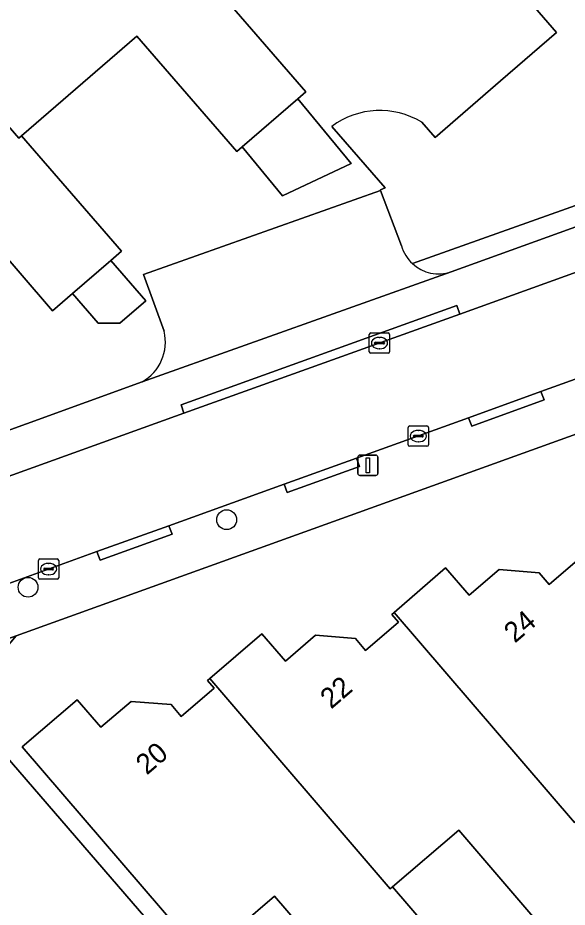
# Model space of a CAD drawing. Extents: x 157320 to 158835, y 386650 to 388491.
# Drawn here: x 157790.02 to 157817.08, y 388022.49 to 388066.33 of the extents above; entities that cross this region are included whole.
import ezdxf

# ---------------------------------------------------------------- set-up
doc = ezdxf.new("R2010")
doc.units = 0
for name, color, linetype in [('IMGEO_Boom', 7, 'Continuous'), ('IMGEO_Erf', 7, 'Continuous'), ('IMGEO_Kolk', 7, 'Continuous'), ('IMGEO_Lichtmast', 7, 'Continuous'), ('IMGEO_Pand', 7, 'Continuous'), ('IMGEO_Pand_nummerreeks', 7, 'Continuous'), ('IMGEO_Parkeervlak_open', 7, 'Continuous'), ('IMGEO_Rijbaan_lokaal_open', 7, 'Continuous'), ('IMGEO_Voetpad_open', 7, 'Continuous')]:
    doc.layers.add(name, color=color, linetype=linetype)

msp = doc.modelspace()

# ---------------------------------------------------------------- linework, layer by layer
at = {"layer": 'IMGEO_Boom'}
for centre in [(157800.307, 388041.588), (157790.528, 388038.258)]:
    msp.add_circle(centre, 0.489, dxfattribs=at)
at = {"layer": 'IMGEO_Erf'}
for points in [[(157809.917, 388061.18), (157810.572, 388060.425), (157813.8, 388063.22), (157816.553, 388065.604), (157811.734, 388071.168), (157808.9, 388068.72), (157803.995, 388074.403), (157798.32, 388069.504), (157804.21, 388062.68), (157803.809, 388062.333), (157806.44, 388059.144), (157803.055, 388057.551), (157801.067, 388059.96), (157800.805, 388059.733), (157795.879, 388065.423)], [(157811.369, 388053.802), (157858.99, 388071.036)], [(157833.86, 388067.24), (157829.47, 388063.43), (157827.596, 388065.605), (157826, 388064.23), (157826.22, 388063.975), (157825.385, 388063.255), (157825.165, 388063.51), (157822.912, 388061.569), (157823.493, 388060.894), (157819.09, 388057.1), (157818.73, 388057.516), (157809.452, 388054.214)], [(157795.879, 388065.423), (157790.204, 388060.51), (157795.13, 388054.82), (157794.61, 388054.372), (157796.329, 388052.375), (157795.044, 388051.268), (157793.976, 388051.275), (157792.715, 388052.74), (157791.726, 388051.888), (157786.833, 388057.568), (157780.88, 388052.44), (157775.58, 388058.55), (157779.99, 388062.36), (157780.565, 388061.694), (157782.736, 388063.568), (157782.507, 388063.833), (157783.405, 388064.609), (157783.635, 388064.344), (157785.245, 388065.734), (157784.67, 388066.4)], [(157872.203, 388052.525), (157872.108, 388052.666), (157864.749, 388062.866), (157863.027, 388062.219), (157789.935, 388035.857), (157787.918, 388033.48), (157787.622, 388032.011), (157805.73, 388011.032), (157799.757, 388008.806), (157779.578, 388032.104), (157761.484, 388053.009), (157758.247, 388056.749)], [(157797.229, 388050.876), (157796.209, 388053.675), (157807.887, 388057.821), (157807.875, 388057.852), (157808.118, 388057.939), (157805.483, 388060.971)], [(157787.67, 388045.314), (157796.141, 388048.381)], [(157807.401, 388017.503), (157802.67, 388023.025), (157799.15, 388020.01), (157790.23, 388030.39), (157792.95, 388032.71), (157794.117, 388031.355), (157795.601, 388032.633), (157797.568, 388032.472), (157798.067, 388031.894), (157799.688, 388033.289), (157799.36, 388033.67), (157799.473, 388033.767), (157802.04, 388035.97), (157803.203, 388034.616), (157804.686, 388035.89), (157806.65, 388035.726), (157807.146, 388035.148), (157808.767, 388036.54), (157808.44, 388036.92), (157808.557, 388037.021), (157811.09, 388039.22), (157812.251, 388037.867), (157813.734, 388039.139), (157815.697, 388038.975), (157816.193, 388038.397), (157817.812, 388039.787)], [(157816.467, 388020.77), (157811.742, 388026.285), (157808.48, 388023.491), (157810.982, 388020.57)]]:
    msp.add_lwpolyline(points, dxfattribs=at)
for centre, radius, start, end in [((157807.855, 388057.787), 3.971, 58.713, 126.6844), ((157810.754, 388055.608), 1.908, 226.9486, 288.7925), ((157795.037, 388050.347), 2.255, 299.3143, 13.5643)]:
    msp.add_arc(centre, radius, start, end, dxfattribs=at)
at = {"layer": 'IMGEO_Kolk'}
for p, q in [((157807.332, 388049.867), (157807.332, 388050.719)), ((157807.407, 388050.793), (157808.259, 388050.793)), ((157808.333, 388050.719), (157808.333, 388049.867)), ((157807.591, 388050.287), (157807.591, 388050.299)), ((157807.634, 388050.336), (157808.032, 388050.336)), ((157807.82, 388050.573), (157807.845, 388050.573)), ((157808.075, 388050.299), (157808.075, 388050.287)), ((157808.029, 388050.25), (157807.631, 388050.25)), ((157807.843, 388050.013), (157807.818, 388050.013)), ((157808.259, 388049.793), (157807.407, 388049.793)), ((157809.245, 388045.284), (157809.245, 388046.136)), ((157809.32, 388046.21), (157810.172, 388046.21)), ((157809.733, 388045.99), (157809.758, 388045.99)), ((157810.246, 388046.136), (157810.246, 388045.284)), ((157809.504, 388045.704), (157809.504, 388045.716)), ((157809.942, 388045.667), (157809.544, 388045.667)), ((157809.547, 388045.753), (157809.945, 388045.753)), ((157809.988, 388045.716), (157809.988, 388045.704)), ((157810.172, 388045.21), (157809.32, 388045.21)), ((157809.756, 388045.43), (157809.731, 388045.43)), ((157791.038, 388038.726), (157791.038, 388039.578)), ((157791.113, 388039.652), (157791.965, 388039.652)), ((157791.526, 388039.432), (157791.551, 388039.432)), ((157792.039, 388039.578), (157792.039, 388038.726)), ((157791.297, 388039.146), (157791.297, 388039.158)), ((157791.735, 388039.109), (157791.337, 388039.109)), ((157791.34, 388039.195), (157791.738, 388039.195)), ((157791.549, 388038.872), (157791.524, 388038.872)), ((157791.781, 388039.158), (157791.781, 388039.146)), ((157791.965, 388038.652), (157791.113, 388038.652))]:
    msp.add_line(p, q, dxfattribs=at)
for points in [[(157807.332, 388049.867), (157807.332, 388050.719)], [(157807.407, 388050.793), (157808.259, 388050.793)], [(157808.333, 388050.719), (157808.333, 388049.867)], [(157808.259, 388049.793), (157807.407, 388049.793)], [(157809.245, 388045.284), (157809.245, 388046.136)], [(157809.32, 388046.21), (157810.172, 388046.21)], [(157810.246, 388046.136), (157810.246, 388045.284)], [(157810.172, 388045.21), (157809.32, 388045.21)], [(157791.038, 388038.726), (157791.038, 388039.578)], [(157791.113, 388039.652), (157791.965, 388039.652)], [(157792.039, 388039.578), (157792.039, 388038.726)], [(157791.965, 388038.652), (157791.113, 388038.652)]]:
    msp.add_lwpolyline(points, dxfattribs=at)
for centre, radius, start, end in [((157807.409, 388050.717), 0.0765, 91.552, 178.448), ((157807.409, 388050.717), 0.0765, 91.552, 178.448), ((157808.257, 388050.717), 0.0765, 1.552, 88.448), ((157808.257, 388050.717), 0.0765, 1.552, 88.448), ((157807.631, 388050.296), 0.0403, 85.8775, 175.7526), ((157807.628, 388050.286), 0.0366, 178.938, 274.7102), ((157808.032, 388050.293), 0.043, 264.8664, 352.4533), ((157808.036, 388050.298), 0.0386, 1.7309, 96.639), ((157807.409, 388049.869), 0.0765, 181.552, 268.448), ((157807.409, 388049.869), 0.0765, 181.552, 268.448), ((157808.257, 388049.869), 0.0765, 271.552, 358.448), ((157808.257, 388049.869), 0.0765, 271.552, 358.448), ((157809.322, 388046.134), 0.0765, 91.552, 178.448), ((157809.322, 388046.134), 0.0765, 91.552, 178.448), ((157810.17, 388046.134), 0.0765, 1.552, 88.448), ((157810.17, 388046.134), 0.0765, 1.552, 88.448), ((157809.544, 388045.713), 0.0403, 85.8775, 175.7526), ((157809.541, 388045.703), 0.0366, 178.938, 274.7102), ((157809.945, 388045.71), 0.043, 264.8664, 352.4533), ((157809.949, 388045.715), 0.0386, 1.7309, 96.639), ((157809.322, 388045.286), 0.0765, 181.552, 268.448), ((157809.322, 388045.286), 0.0765, 181.552, 268.448), ((157810.17, 388045.286), 0.0765, 271.552, 358.448), ((157810.17, 388045.286), 0.0765, 271.552, 358.448), ((157791.115, 388039.576), 0.0765, 91.552, 178.448), ((157791.115, 388039.576), 0.0765, 91.552, 178.448), ((157791.963, 388039.576), 0.0765, 1.552, 88.448), ((157791.963, 388039.576), 0.0765, 1.552, 88.448), ((157791.337, 388039.155), 0.0403, 85.8775, 175.7526), ((157791.334, 388039.145), 0.0366, 178.938, 274.7102), ((157791.738, 388039.152), 0.043, 264.8664, 352.4533), ((157791.742, 388039.157), 0.0386, 1.7309, 96.639), ((157791.115, 388038.728), 0.0765, 181.552, 268.448), ((157791.115, 388038.728), 0.0765, 181.552, 268.448), ((157791.963, 388038.728), 0.0765, 271.552, 358.448), ((157791.963, 388038.728), 0.0765, 271.552, 358.448)]:
    msp.add_arc(centre, radius, start, end, dxfattribs=at)
for centre, major_axis, ratio, start_param, end_param in [((157807.819, 388050.293), (-0.387, 0.002), 0.722429, 4.712389, 7.853982), ((157807.844, 388050.293), (-0.39, 0.002), 0.717154, 1.570796, 4.712389), ((157809.732, 388045.71), (-0.387, 0.002), 0.722429, 4.712389, 7.853982), ((157809.757, 388045.71), (-0.39, 0.002), 0.717154, 1.570796, 4.712389), ((157791.525, 388039.152), (-0.387, 0.002), 0.722429, 4.712389, 7.853982), ((157791.55, 388039.152), (-0.39, 0.002), 0.717154, 1.570796, 4.712389)]:
    msp.add_ellipse(centre, major_axis=major_axis, ratio=ratio, start_param=start_param, end_param=end_param, dxfattribs=at)
at = {"layer": 'IMGEO_Lichtmast'}
for p, q in [((157806.764, 388043.869), (157806.764, 388044.669)), ((157806.764, 388044.669), (157806.764, 388043.869)), ((157806.864, 388044.769), (157807.654, 388044.769)), ((157807.654, 388044.769), (157806.864, 388044.769)), ((157807.754, 388044.669), (157807.754, 388043.869)), ((157807.754, 388043.869), (157807.754, 388044.669)), ((157807.654, 388043.769), (157806.864, 388043.769)), ((157806.864, 388043.769), (157807.654, 388043.769))]:
    msp.add_line(p, q, dxfattribs=at)
msp.add_lwpolyline([(157807.184, 388044.644), (157807.334, 388044.644), (157807.334, 388043.894), (157807.184, 388043.894), (157807.184, 388044.644)], dxfattribs=at)
for centre, start, end in [((157806.864, 388044.669), 90, 180), ((157806.864, 388044.669), 90, 180), ((157807.654, 388044.669), 0, 90), ((157807.654, 388044.669), 360, 90), ((157806.864, 388043.869), 180, 270), ((157806.864, 388043.869), 180, 270), ((157807.654, 388043.869), 270, 0), ((157807.654, 388043.869), 270, 0)]:
    msp.add_arc(centre, 0.1, start, end, dxfattribs=at)
at = {"layer": 'IMGEO_Pand'}
for points in [[(157825.165, 388063.51), (157825.385, 388063.255), (157826.22, 388063.975), (157826, 388064.23), (157827.596, 388065.605), (157827.719, 388065.711), (157824.299, 388069.68), (157824.419, 388069.784), (157818.298, 388076.89), (157817.887, 388076.694), (157814.81, 388074.03), (157812.28, 388071.64), (157811.734, 388071.168), (157816.553, 388065.604), (157813.8, 388063.22), (157810.572, 388060.425), (157809.917, 388061.18)], [(157809.452, 388054.214), (157818.73, 388057.516), (157819.09, 388057.1), (157823.493, 388060.894), (157822.912, 388061.569), (157825.165, 388063.51)], [(157805.483, 388060.971), (157808.118, 388057.939), (157807.875, 388057.852), (157807.887, 388057.821), (157808.918, 388055.095)]]:
    msp.add_lwpolyline(points, dxfattribs=at)
for points in [[(157798.32, 388069.504), (157798.175, 388069.379), (157794.434, 388073.684), (157794.309, 388073.576), (157792.731, 388072.213), (157792.542, 388072.431), (157791.642, 388071.653), (157791.83, 388071.435), (157789.644, 388069.546), (157789.07, 388070.21), (157784.67, 388066.4), (157785.245, 388065.734), (157785.367, 388065.839), (157790.078, 388060.401), (157790.204, 388060.51), (157795.879, 388065.423), (157800.805, 388059.733), (157801.067, 388059.96), (157803.809, 388062.333), (157804.21, 388062.68)], [(157790.204, 388060.51), (157790.078, 388060.401), (157785.367, 388065.839), (157785.245, 388065.734), (157783.635, 388064.344), (157783.405, 388064.609), (157782.507, 388063.833), (157782.736, 388063.568), (157780.565, 388061.694), (157779.99, 388062.36), (157775.58, 388058.55), (157780.88, 388052.44), (157786.833, 388057.568), (157791.726, 388051.888), (157792.715, 388052.74), (157794.61, 388054.372), (157795.13, 388054.82)], [(157803.809, 388062.333), (157801.067, 388059.96), (157803.055, 388057.551), (157806.44, 388059.144)], [(157794.61, 388054.372), (157792.715, 388052.74), (157793.976, 388051.275), (157795.044, 388051.268), (157796.329, 388052.375)], [(157817.6, 388040.265), (157817.486, 388040.167), (157817.812, 388039.787), (157816.193, 388038.397), (157815.697, 388038.975), (157813.734, 388039.139), (157812.251, 388037.867), (157811.09, 388039.22), (157808.557, 388037.021), (157817.43, 388026.659), (157817.545, 388026.758), (157820.807, 388029.553), (157825.539, 388024.03), (157827.58, 388025.778), (157828.966, 388026.966), (157829.119, 388027.097), (157828.633, 388027.664), (157826.617, 388030.018), (157826.496, 388029.915)], [(157808.557, 388037.021), (157808.44, 388036.92), (157808.767, 388036.54), (157807.146, 388035.148), (157806.65, 388035.726), (157804.686, 388035.89), (157803.203, 388034.616), (157802.04, 388035.97), (157799.473, 388033.767), (157808.364, 388023.392), (157808.48, 388023.491), (157811.742, 388026.285), (157816.467, 388020.77), (157818.013, 388022.095), (157819.808, 388023.632), (157820.047, 388023.837), (157817.545, 388026.758), (157817.43, 388026.659)], [(157799.473, 388033.767), (157799.36, 388033.67), (157799.688, 388033.289), (157798.067, 388031.894), (157797.568, 388032.472), (157795.601, 388032.633), (157794.117, 388031.355), (157792.95, 388032.71), (157790.23, 388030.39), (157799.15, 388020.01), (157802.67, 388023.025), (157807.401, 388017.503), (157810.982, 388020.57), (157808.48, 388023.491), (157808.364, 388023.392)]]:
    msp.add_lwpolyline(points, close=True, dxfattribs=at)
for centre, radius, start, end in [((157807.855, 388057.787), 3.971, 58.713, 126.6844), ((157810.751, 388055.603), 1.902, 195.5067, 226.9359)]:
    msp.add_arc(centre, radius, start, end, dxfattribs=at)
at = {"layer": 'IMGEO_Parkeervlak_open'}
for points in [[(157808.918, 388055.095), (157807.887, 388057.821), (157796.209, 388053.675), (157797.229, 388050.876)], [(157796.141, 388048.381), (157811.369, 388053.802)]]:
    msp.add_lwpolyline(points, dxfattribs=at)
for centre, radius, start, end in [((157810.751, 388055.603), 1.902, 195.5067, 226.9359), ((157810.754, 388055.608), 1.908, 226.9486, 288.7925), ((157795.037, 388050.347), 2.255, 299.3143, 13.5643)]:
    msp.add_arc(centre, radius, start, end, dxfattribs=at)
at = {"layer": 'IMGEO_Rijbaan_lokaal_open'}
for points in [[(157860.371, 388069.272), (157856.8, 388067.984), (157850.463, 388065.692), (157844.764, 388063.624), (157836.799, 388060.75), (157833.226, 388059.466), (157824.127, 388056.162), (157820.568, 388054.882), (157811.783, 388051.723), (157798.203, 388046.846), (157788.356, 388043.287)], [(157815.786, 388047.904), (157821.44, 388049.937), (157825.022, 388051.237), (157830.161, 388053.093), (157833.74, 388054.377), (157839.382, 388056.402), (157842.965, 388057.698), (157848.849, 388059.821), (157852.419, 388061.122), (157858.914, 388063.471), (157862.645, 388064.85), (157863.207, 388065.01), (157863.886, 388065.303), (157864.366, 388065.381)], [(157788.838, 388038.182), (157793.916, 388040.02), (157797.466, 388041.293), (157803.136, 388043.337), (157806.698, 388044.615), (157812.223, 388046.603), (157815.786, 388047.904)]]:
    msp.add_lwpolyline(points, dxfattribs=at)
msp.add_lwpolyline([(157799.757, 388008.806), (157805.73, 388011.032), (157787.622, 388032.011), (157787.918, 388033.48), (157789.935, 388035.857), (157779.578, 388032.104)], close=True, dxfattribs=at)
at = {"layer": 'IMGEO_Voetpad_open'}
for points in [[(157858.99, 388071.036), (157811.369, 388053.802), (157796.141, 388048.381), (157787.67, 388045.314)], [(157788.356, 388043.287), (157798.203, 388046.846), (157798.06, 388047.257), (157811.642, 388052.15), (157811.783, 388051.723), (157820.568, 388054.882), (157820.421, 388055.31), (157823.977, 388056.59), (157824.127, 388056.162), (157833.226, 388059.466), (157833.09, 388059.89), (157836.65, 388061.164), (157836.799, 388060.75), (157844.764, 388063.624), (157844.624, 388064.048), (157850.3, 388066.106), (157850.463, 388065.692), (157856.8, 388067.984), (157856.628, 388068.408), (157860.213, 388069.686), (157860.371, 388069.272)], [(157765.699, 388056.466), (157765.61, 388056.569), (157761.484, 388053.009), (157779.578, 388032.104), (157789.935, 388035.857), (157863.027, 388062.219), (157864.749, 388062.866), (157867.25, 388063.806), (157867.018, 388064.128)], [(157821.44, 388049.937), (157815.786, 388047.904), (157815.938, 388047.491), (157812.385, 388046.191), (157812.223, 388046.603), (157806.698, 388044.615), (157806.85, 388044.204), (157803.295, 388042.924), (157803.136, 388043.337), (157797.466, 388041.293), (157797.622, 388040.875), (157794.073, 388039.6), (157793.916, 388040.02), (157788.838, 388038.182), (157789.222, 388037.142)]]:
    msp.add_lwpolyline(points, dxfattribs=at)
for points in [[(157811.783, 388051.723), (157811.642, 388052.15), (157798.06, 388047.257), (157798.203, 388046.846)], [(157815.786, 388047.904), (157812.223, 388046.603), (157812.385, 388046.191), (157815.938, 388047.491)], [(157803.136, 388043.337), (157803.295, 388042.924), (157806.85, 388044.204), (157806.698, 388044.615)], [(157793.916, 388040.02), (157794.073, 388039.6), (157797.622, 388040.875), (157797.466, 388041.293)]]:
    msp.add_lwpolyline(points, close=True, dxfattribs=at)

# ---------------------------------------------------------------- texts
at = {"layer": 'IMGEO_Pand_nummerreeks'}
for s, rotation, p in [('24', 40.6227, (157814.501, 388035.475)), ('22', 40.6628, (157805.453, 388032.224)), ('20', 40.7346, (157796.376, 388028.972))]:
    msp.add_text(s, height=1, rotation=rotation, dxfattribs=at).set_placement(p)

doc.saveas('drawing.dxf')
